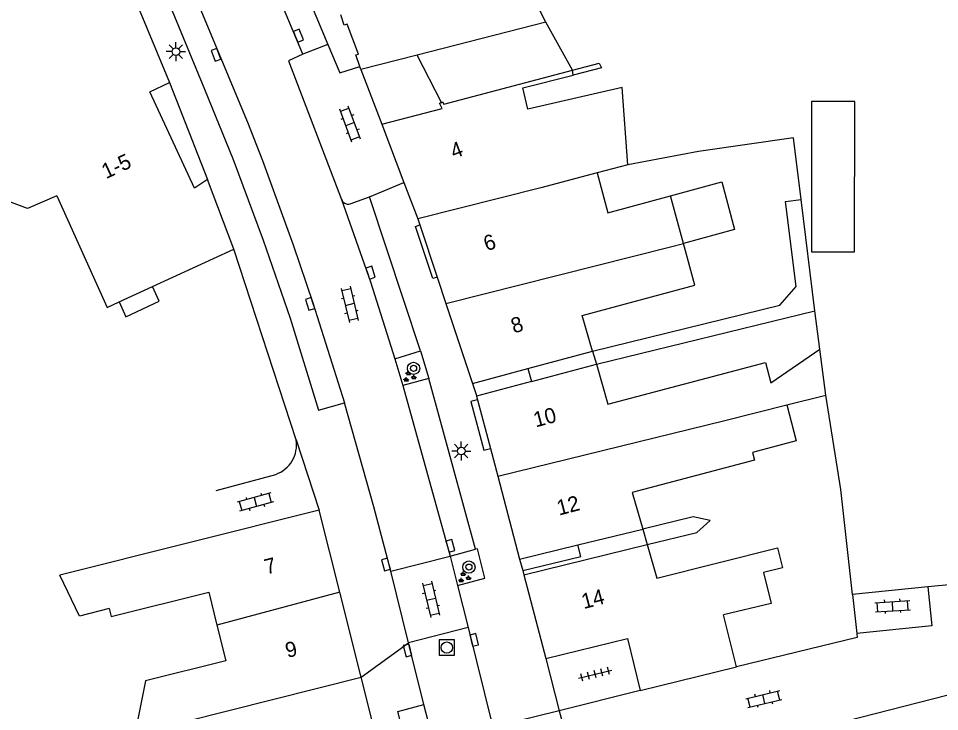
# Model space of a CAD drawing. Extents: x 132998 to 136004, y 396998 to 398512.
# Drawn here: x 133821.7 to 133882, y 397561.6 to 397607.1 of the extents above; entities that cross this region are included whole.
import ezdxf

# ---------------------------------------------------------------- set-up
doc = ezdxf.new("R2010")
doc.units = 0
for name, color, linetype in [('gg-afsc-erfafscheiding', 7, 'Continuous'), ('gg-afsc-muur', 7, 'Continuous'), ('gg-anno-huisnummerreeks BGT', 7, 'Continuous'), ('gg-bbg-gedigitaliseerde bebouwing', 7, 'Continuous'), ('gg-bbg-gedigitaliseerde bebouwing onder overbouw', 7, 'Continuous'), ('gg-bbg-gedigitaliseerde overbouw', 7, 'Continuous'), ('gg-bbg-hoofdgebouw', 7, 'Continuous'), ('gg-bbg-luifel en loopbrug', 7, 'Continuous'), ('gg-bbg-onder overbouw', 7, 'Continuous'), ('gg-bbg-pand overbouw', 7, 'Continuous'), ('gg-bbg-tussenscheiding', 7, 'Continuous'), ('gg-bbg-tussenscheiding niveau 01', 7, 'Continuous'), ('gg-knt-verharding', 7, 'Continuous'), ('gg-knt-verharding nz', 7, 'Continuous'), ('gt-grn-weggrens', 7, 'Continuous'), ('gt-symb-boom', 7, 'Continuous'), ('gt-symb-groenvak', 7, 'Continuous'), ('gt-symb-klinker verharding', 7, 'Continuous'), ('gt-symb-kolk', 7, 'Continuous'), ('gt-symb-lichtmast', 7, 'Continuous'), ('gt-symb-rioolschacht', 7, 'Continuous'), ('gt-symb-tegel verharding', 7, 'Continuous')]:
    doc.layers.add(name, color=color, linetype=linetype)

# ---------------------------------------------------------------- blocks, each defined once
blk = doc.blocks.new('gt0-KOLK')
at = {"layer": 'gt-symb-kolk'}
blk.add_lwpolyline([(0, 0), (0.375, 0), (0.375, 0.4), (-0.375, 0.4), (-0.375, 0), (0, 0)], dxfattribs=at)
blk = doc.blocks.new('gt0-KL1')
at = {"layer": 'gt-symb-klinker verharding'}
for p, q in [((-1.15, 0.3), (1.15, 0.3)), ((-1, -0.3), (-1, 0.3)), ((-0.5, 0.3), (-0.5, 0.45)), ((0, -0.3), (0, 0.3)), ((0.5, 0.3), (0.5, 0.45)), ((1, -0.3), (1, 0.3)), ((-1.15, -0.3), (1.15, -0.3)), ((-0.5, -0.45), (-0.5, -0.3)), ((0.5, -0.45), (0.5, -0.3))]:
    blk.add_line(p, q, dxfattribs=at)
blk = doc.blocks.new('gt0-GRVAK')
at = {"layer": 'gt-symb-groenvak'}
for p, q in [((-0.11, 0.189), (-0.228, 0.24)), ((-0.182, 0.153), (0.088, 0.153)), ((-0.091, 0.211), (-0.156, 0.322)), ((-0.047, 0.214), (-0.047, 0.393)), ((-0.004, 0.211), (0.061, 0.322)), ((0.015, 0.189), (0.133, 0.24)), ((0.262, -0.052), (0.197, 0.059)), ((0.305, -0.049), (0.305, 0.13)), ((0.349, -0.052), (0.414, 0.059)), ((-0.245, -0.228), (-0.363, -0.177)), ((-0.318, -0.264), (-0.047, -0.264)), ((-0.226, -0.206), (-0.291, -0.095)), ((-0.183, -0.203), (-0.183, -0.024)), ((-0.139, -0.206), (-0.074, -0.095)), ((-0.12, -0.228), (-0.002, -0.177)), ((0.243, -0.074), (0.125, -0.023)), ((0.17, -0.11), (0.441, -0.11)), ((0.368, -0.074), (0.486, -0.023))]:
    blk.add_line(p, q, dxfattribs=at)
blk = doc.blocks.new('gt0-BOOM')
at = {"layer": 'gt-symb-boom'}
for radius in [0.4, 0.2]:
    blk.add_circle((0, 0), radius, dxfattribs=at)
blk = doc.blocks.new('gt0-LMAST')
at = {"layer": 'gt-symb-lichtmast'}
for p, q in [((-0.005, 0.246), (-0.005, 0.621)), ((-0.182, 0.173), (-0.447, 0.438)), ((0.172, 0.173), (0.437, 0.438)), ((-0.255, -0.004), (-0.63, -0.004)), ((-0.182, -0.181), (-0.447, -0.446)), ((-0.005, -0.254), (-0.005, -0.629)), ((0.437, -0.446), (0.172, -0.181)), ((0.245, -0.004), (0.62, -0.004))]:
    blk.add_line(p, q, dxfattribs=at)
blk.add_circle((-0.005, -0.004), 0.25, dxfattribs=at)
blk = doc.blocks.new('gt0-TEG1')
at = {"layer": 'gt-symb-tegel verharding'}
for p, q in [((-1.125, 0), (1.125, 0)), ((-0.9, -0.25), (-0.9, 0.25)), ((-0.45, -0.25), (-0.45, 0.25)), ((0, -0.25), (0, 0.25)), ((0.45, -0.25), (0.45, 0.25)), ((0.9, -0.25), (0.9, 0.25))]:
    blk.add_line(p, q, dxfattribs=at)
blk = doc.blocks.new('gt0-RS')
at = {"layer": 'gt-symb-rioolschacht'}
blk.add_lwpolyline([(-0.5, -0.5), (0.5, -0.5), (0.5, 0.5), (-0.5, 0.5)], close=True, dxfattribs=at)
blk.add_circle((0, 0), 0.375, dxfattribs=at)

msp = doc.modelspace()

# ---------------------------------------------------------------- linework, layer by layer
at = {"layer": 'gg-afsc-erfafscheiding'}
for p, q in [((133871.949, 397595.061), (133872.963, 397595.186)), ((133873.863, 397587.896), (133872.963, 397595.186)), ((133859.545, 397584.398), (133873.863, 397587.896)), ((133881.274, 397569.797), (133876.331, 397569.311)), ((133876.331, 397569.311), (133876.61, 397566.749))]:
    msp.add_line(p, q, dxfattribs=at)
for points in [[(133872.963, 397595.186), (133872.464, 397599.23), (133866.235, 397598.35)], [(133859.3, 397585.244), (133871.562, 397588.273), (133872.638, 397589.483), (133871.949, 397595.061)], [(133876.331, 397569.311), (133875.564, 397576.179), (133874.586, 397582.379)], [(133862.877, 397572.573), (133866.134, 397573.37), (133867.007, 397574.148), (133865.881, 397574.404), (133862.581, 397573.596)], [(133882.682, 397569.985), (133882.675, 397569.935), (133881.274, 397569.797)], [(133876.61, 397566.749), (133876.638, 397566.491), (133868.722, 397564.574)]]:
    msp.add_lwpolyline(points, dxfattribs=at)
at = {"layer": 'gg-afsc-muur'}
for p, q in [((133866.235, 397598.35), (133861.606, 397597.474)), ((133839.859, 397579.439), (133835.77, 397591.95)), ((133874.192, 397585.385), (133873.863, 397587.896)), ((133834.61, 397576.12), (133838.52, 397577.18))]:
    msp.add_line(p, q, dxfattribs=at)
msp.add_lwpolyline([(133857.978, 397603.664), (133859.725, 397604.129), (133859.87, 397603.828), (133858.031, 397603.343)], dxfattribs=at)
msp.add_arc((133837.849, 397579.104), 2.037, 289.21831, 9.46784, dxfattribs=at)
at = {"layer": 'gg-bbg-gedigitaliseerde bebouwing'}
for p, q in [((133861.606, 397597.474), (133859.597, 397596.941)), ((133865.253, 397592.319), (133864.41, 397595.439)), ((133830.443, 397589.492), (133835.77, 397591.95)), ((133828.252, 397588.481), (133830.443, 397589.492)), ((133870.987, 397583.169), (133874.192, 397585.385)), ((133859.545, 397584.398), (133860.304, 397581.782)), ((133872.023, 397581.737), (133874.586, 397582.379)), ((133861.884, 397576), (133862.581, 397573.596)), ((133841.38, 397574.84), (133824.377, 397570.573)), ((133825.654, 397567.894), (133824.377, 397570.573)), ((133827.594, 397568.389), (133825.654, 397567.894))]:
    msp.add_line(p, q, dxfattribs=at)
for points in [[(133824.178, 397595.442), (133822.257, 397594.6), (133818.563, 397595.982), (133817.579, 397598.094)], [(133859.597, 397596.941), (133860.291, 397594.325), (133864.41, 397595.439)], [(133824.178, 397595.442), (133827.48, 397588.125), (133828.252, 397588.481)], [(133859.3, 397585.244), (133858.618, 397587.596), (133865.991, 397589.59), (133865.253, 397592.319)], [(133860.304, 397581.782), (133870.632, 397584.513), (133870.987, 397583.169)], [(133872.023, 397581.737), (133872.65, 397579.367), (133869.778, 397578.607), (133869.907, 397578.121), (133861.884, 397576)], [(133862.877, 397572.573), (133863.511, 397570.385), (133871.41, 397572.37), (133871.742, 397571.048), (133870.503, 397570.737), (133871.008, 397568.723), (133867.885, 397567.973)], [(133827.594, 397568.389), (133827.728, 397567.854), (133834.129, 397569.46), (133834.672, 397567.295)], [(133834.672, 397567.295), (133835.258, 397564.96), (133829.995, 397563.639), (133829.283, 397560.159)]]:
    msp.add_lwpolyline(points, dxfattribs=at)
at = {"layer": 'gg-bbg-gedigitaliseerde bebouwing onder overbouw'}
for p, q in [((133855.058, 397584.109), (133859.3, 397585.244)), ((133855.284, 397583.262), (133859.545, 397584.398)), ((133851.421, 397583.139), (133855.058, 397584.109)), ((133855.284, 397583.262), (133851.691, 397582.304)), ((133858.332, 397572.56), (133862.581, 397573.596)), ((133854.515, 397571.623), (133858.332, 397572.56)), ((133854.787, 397570.593), (133862.877, 397572.573))]:
    msp.add_line(p, q, dxfattribs=at)
at = {"layer": 'gg-bbg-gedigitaliseerde overbouw'}
for p, q in [((133859.3, 397585.244), (133859.545, 397584.398)), ((133862.581, 397573.596), (133862.877, 397572.573))]:
    msp.add_line(p, q, dxfattribs=at)
at = {"layer": 'gg-bbg-hoofdgebouw'}
for p, q in [((133826.49, 397615.1), (133831.56, 397602.86)), ((133847.799, 397604.666), (133844.101, 397603.72)), ((133844.101, 397603.72), (133844.033, 397603.917)), ((133858.031, 397603.343), (133857.978, 397603.664)), ((133845.469, 397600.135), (133846.928, 397596.301)), ((133835.77, 397591.95), (133834.06, 397596.51)), ((133846.928, 397596.301), (133847.83, 397593.93)), ((133847.83, 397593.93), (133847.963, 397593.529)), ((133847.963, 397593.529), (133849.1, 397590.113)), ((133849.1, 397590.113), (133849.678, 397588.375)), ((133849.678, 397588.375), (133851.421, 397583.139)), ((133874.586, 397582.379), (133874.192, 397585.385)), ((133851.691, 397582.304), (133851.755, 397582.062)), ((133851.755, 397582.062), (133852.598, 397578.872)), ((133852.598, 397578.872), (133853.076, 397577.065)), ((133853.076, 397577.065), (133854.515, 397571.623)), ((133842.733, 397569.454), (133841.38, 397574.84)), ((133854.787, 397570.593), (133856.24, 397565.1)), ((133844.131, 397563.89), (133842.733, 397569.454)), ((133868.722, 397564.574), (133867.885, 397567.973)), ((133862.405, 397563.019), (133868.722, 397564.574)), ((133845.486, 397558.498), (133844.131, 397563.89))]:
    msp.add_line(p, q, dxfattribs=at)
for points in [[(133856.226, 397606.822), (133852.222, 397614.719), (133855.058, 397616.157), (133855.709, 397614.857), (133859.444, 397616.763), (133859.137, 397617.366), (133861.058, 397618.358), (133861.366, 397617.756), (133865.108, 397619.673), (133864.416, 397620.972), (133867.463, 397622.546), (133868.12, 397621.244), (133868.422, 397621.4), (133867.756, 397622.697), (133870.79, 397624.255), (133871.452, 397622.965), (133875.157, 397624.879), (133874.583, 397625.989), (133876.537, 397626.995), (133876.808, 397626.469), (133880.445, 397628.349), (133879.848, 397629.504), (133882.312, 397630.927)], [(133844.033, 397603.917), (133843.771, 397604.674), (133843.941, 397604.733), (133843.196, 397606.69), (133843.015, 397606.625), (133842.787, 397607.308)], [(133834.06, 397596.51), (133833.2, 397595.94), (133830.26, 397602.25), (133831.56, 397602.86)], [(133861.606, 397597.474), (133861.242, 397602.527), (133855.05, 397601.121), (133854.731, 397602.525), (133858.031, 397603.343)], [(133845.469, 397600.135), (133849.44, 397601.154), (133849.261, 397601.501), (133849.384, 397601.561)], [(133856.24, 397565.1), (133861.58, 397566.41), (133862.405, 397563.019)]]:
    msp.add_lwpolyline(points, dxfattribs=at)
at = {"layer": 'gg-bbg-luifel en loopbrug'}
for p in [(133856.24, 397565.1), (133862.405, 397563.019)]:
    msp.add_line(p, (133857.095, 397561.686), dxfattribs=at)
for points in [[(133873.658, 397601.616), (133873.64, 397591.773), (133876.468, 397591.768), (133876.486, 397601.611), (133873.658, 397601.616)], [(133864.41, 397595.439), (133867.765, 397596.346), (133868.608, 397593.226), (133865.253, 397592.319)], [(133828.252, 397588.481), (133828.697, 397587.515), (133830.889, 397588.526), (133830.443, 397589.492)]]:
    msp.add_lwpolyline(points, dxfattribs=at)
at = {"layer": 'gg-bbg-onder overbouw'}
msp.add_line((133856.226, 397606.822), (133847.799, 397604.666), dxfattribs=at)
msp.add_lwpolyline([(133849.384, 397601.561), (133849.464, 397601.599), (133849.534, 397601.455), (133857.978, 397603.664)], dxfattribs=at)
at = {"layer": 'gg-bbg-pand overbouw'}
for p, q in [((133857.978, 397603.664), (133856.226, 397606.822)), ((133849.384, 397601.561), (133847.799, 397604.666)), ((133851.421, 397583.139), (133851.663, 397582.41)), ((133851.663, 397582.41), (133851.691, 397582.304)), ((133854.515, 397571.623), (133854.713, 397570.873)), ((133854.713, 397570.873), (133854.787, 397570.593))]:
    msp.add_line(p, q, dxfattribs=at)
at = {"layer": 'gg-bbg-tussenscheiding'}
for p, q in [((133867.958, 397580.72), (133872.023, 397581.737)), ((133853.076, 397577.065), (133867.958, 397580.72)), ((133842.733, 397569.454), (133834.672, 397567.295)), ((133829.283, 397560.159), (133844.131, 397563.89))]:
    msp.add_line(p, q, dxfattribs=at)
for points in [[(133859.597, 397596.941), (133855.899, 397595.961), (133847.83, 397593.93)], [(133849.678, 397588.375), (133864.412, 397592.091), (133865.253, 397592.319)]]:
    msp.add_lwpolyline(points, dxfattribs=at)
at = {"layer": 'gg-bbg-tussenscheiding niveau 01'}
msp.add_line((133855.058, 397584.109), (133855.284, 397583.262), dxfattribs=at)
msp.add_lwpolyline([(133854.713, 397570.873), (133858.517, 397571.8), (133858.332, 397572.56)], dxfattribs=at)
at = {"layer": 'gg-knt-verharding'}
for p, q in [((133841.929, 397605.356), (133840.294, 397604.721)), ((133831.56, 397602.86), (133834.06, 397596.51)), ((133844.681, 397595.374), (133846.928, 397596.301)), ((133843.403, 397594.905), (133844.681, 397595.374)), ((133848.005, 397585.287), (133844.681, 397595.374)), ((133846.329, 397584.752), (133848.005, 397585.287)), ((133846.329, 397584.752), (133846.866, 397582.994)), ((133848.005, 397585.287), (133848.561, 397583.471)), ((133848.561, 397583.471), (133846.866, 397582.994)), ((133851.626, 397572.266), (133848.561, 397583.471)), ((133839.859, 397579.439), (133841.38, 397574.84)), ((133849.961, 397571.813), (133851.626, 397572.266)), ((133846.068, 397570.828), (133849.961, 397571.813)), ((133849.961, 397571.813), (133850.439, 397569.902)), ((133847.238, 397566.132), (133846.068, 397570.828)), ((133850.439, 397569.902), (133851.133, 397567.131)), ((133851.133, 397567.131), (133847.238, 397566.132)), ((133851.133, 397567.131), (133852.767, 397560.602)), ((133848.243, 397562.101), (133847.238, 397566.132))]:
    msp.add_line(p, q, dxfattribs=at)
for points in [[(133835.512, 397617.403), (133836.719, 397617.851), (133841.929, 397605.356)], [(133830.39, 397615.387), (133828.788, 397614.729), (133833.864, 397602.438), (133835.726, 397597.813), (133837.708, 397592.533), (133839.461, 397587.426), (133841.338, 397581.39), (133843.037, 397581.862)], [(133841.929, 397605.356), (133842.736, 397603.497), (133844.033, 397603.917)], [(133840.294, 397604.721), (133839.367, 397604.287), (133842.834, 397595.205)], [(133849.1, 397590.113), (133848.816, 397590.018), (133847.679, 397593.434), (133847.963, 397593.529)], [(133846.068, 397570.828), (133844.956, 397575.052), (133843.037, 397581.862)], [(133851.755, 397582.062), (133851.32, 397581.947), (133852.163, 397578.757), (133852.598, 397578.872)], [(133850.439, 397569.902), (133852.241, 397570.366), (133851.749, 397572.297), (133851.626, 397572.266)], [(133851.316, 397549.832), (133849.613, 397549.407), (133846.528, 397561.634), (133848.243, 397562.101)]]:
    msp.add_lwpolyline(points, dxfattribs=at)
msp.add_arc((133843.286, 397595.373), 0.483, 200.39839, 284.00156, dxfattribs=at)
at = {"layer": 'gg-knt-verharding nz'}
for p, q in [((133840.294, 397604.721), (133834.967, 397617.585)), ((133846.866, 397582.994), (133849.961, 397571.813)), ((133851.316, 397549.832), (133848.243, 397562.101))]:
    msp.add_line(p, q, dxfattribs=at)
for points in [[(133830.39, 397615.387), (133836.664, 397600.263), (133837.658, 397597.755), (133839.669, 397592.225), (133840.962, 397588.415), (133843.037, 397581.862)], [(133842.834, 397595.205), (133844.726, 397589.796), (133846.329, 397584.752)], [(133881.274, 397569.797), (133881.527, 397567.254), (133876.61, 397566.749)], [(133858.493, 397556.62), (133864.248, 397558.054), (133874.073, 397560.54), (133886.28, 397563.674), (133886.989, 397560.791), (133887.279, 397560.865), (133887.304, 397560.768)]]:
    msp.add_lwpolyline(points, dxfattribs=at)
at = {"layer": 'gt-grn-weggrens'}
for p, q in [((133844.101, 397603.72), (133845.469, 397600.135)), ((133844.131, 397563.89), (133847.238, 397566.132)), ((133857.095, 397561.686), (133852.767, 397560.602)), ((133857.095, 397561.686), (133858.493, 397556.62))]:
    msp.add_line(p, q, dxfattribs=at)

# ---------------------------------------------------------------- block references
at = {"layer": 'gt-symb-boom'}
for p in [(133847.56, 397584.127), (133851.19, 397571.102)]:
    msp.add_blockref('gt0-BOOM', p, dxfattribs=at)
at = {"layer": 'gt-symb-groenvak'}
for p in [(133847.268, 397583.567), (133850.862, 397570.414)]:
    msp.add_blockref('gt0-GRVAK', p, dxfattribs=at)
at = {"layer": 'gt-symb-klinker verharding'}
for p, rotation in [((133843.394, 397600.13), 110.06634962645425), ((133843.38, 397588.322), -76.6446590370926), ((133837.179, 397575.37), -164.62927456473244), ((133848.708, 397568.992), -76.6446590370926), ((133878.971, 397568.533), 3.55488867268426), ((133870.524, 397562.449), 13.35534096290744)]:
    msp.add_blockref('gt0-KL1', p, dxfattribs=dict(at, rotation=rotation))
at = {"layer": 'gt-symb-kolk'}
for p, rotation in [((133839.828, 397605.855), -67.66661156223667), ((133834.796, 397604.752), 111.58865227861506), ((133844.554, 397590.334), -71.63753156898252), ((133840.962, 397588.415), 108.3080681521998), ((133849.78, 397572.446), -74.57402962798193), ((133845.945, 397571.321), 104.5365092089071), ((133851.34, 397566.281), -75.9915565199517), ((133847.363, 397565.683), 103.82779503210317)]:
    msp.add_blockref('gt0-KOLK', p, dxfattribs=dict(at, rotation=rotation))
at = {"layer": 'gt-symb-lichtmast'}
for p in [(133831.981, 397604.892), (133850.689, 397578.712)]:
    msp.add_blockref('gt0-LMAST', p, dxfattribs=at)
at = {"layer": 'gt-symb-rioolschacht'}
msp.add_blockref('gt0-RS', (133849.739, 397565.824), dxfattribs=at)
at = {"layer": 'gt-symb-tegel verharding', "rotation": 13.772145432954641}
msp.add_blockref('gt0-TEG1', (133859.461, 397564.081), dxfattribs=at)

# ---------------------------------------------------------------- texts
at = {"layer": 'gg-anno-huisnummerreeks BGT'}
for s, rotation, p in [('4', 20.8, (133850.203, 397597.85)), ('1-5', 25, (133827.4, 397596.526)), ('6', 18.4, (133852.346, 397591.797)), ('8', 18.4, (133854.141, 397586.402)), ('10', 14.8, (133855.567, 397580.255)), ('12', 14.8, (133857.096, 397574.472)), ('7', 14.1, (133837.917, 397570.611)), ('14', 14.8, (133858.716, 397568.344)), ('9', 14.1, (133839.292, 397565.139))]:
    msp.add_text(s, height=1, rotation=rotation, dxfattribs=at).set_placement(p)

doc.saveas('drawing.dxf')
